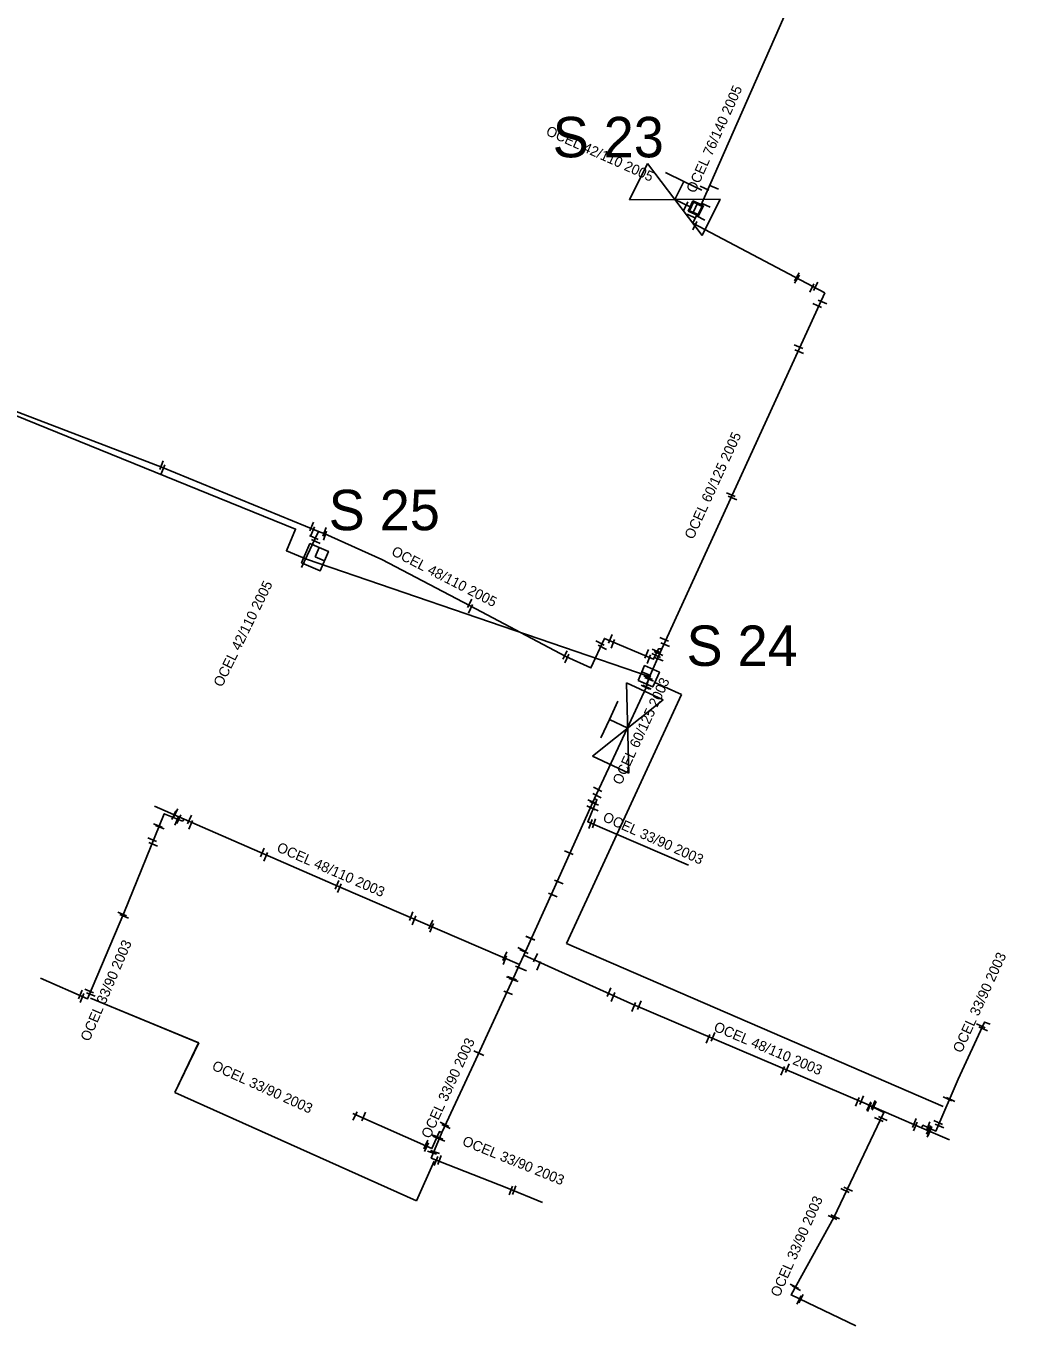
# Model space of a CAD drawing. Extents: x -642943 to -623314, y -1138561 to -1113539.
# Drawn here: x -642528.2 to -642454.9, y -1114727.3 to -1114630.8 of the extents above; entities that cross this region are included whole.
import ezdxf

# ---------------------------------------------------------------- set-up
doc = ezdxf.new("R2010")
doc.units = 0
for name, color, linetype in [('horkovod armatury', 7, 'Continuous'), ('horkovod dimenze', 7, 'Continuous'), ('horkovod předisol', 7, 'Continuous'), ('horkovod sváry', 7, 'Continuous'), ('horkovod trasa', 7, 'Continuous'), ('horkovod zrušený', 7, 'Continuous'), ('horkovod číslo šachty', 7, 'Continuous'), ('horkovod šachty', 7, 'Continuous')]:
    doc.layers.add(name, color=color, linetype=linetype)

# ---------------------------------------------------------------- blocks, each defined once
blk = doc.blocks.new('SPH')
at = {"layer": 'horkovod sváry'}
blk.add_line((0, -0.035), (0, 0.035), dxfattribs=at)
blk = doc.blocks.new('POINT_DISPLAY')
blk.add_line((0, 0), (0, 0))
blk = doc.blocks.new('SCH_01_80')
at = {"layer": 'horkovod armatury'}
for p, q in [((10, 5), (-10, -5)), ((-10, -5), (-10, 5)), ((-10, 5), (10, -5)), ((-5, 5), (0, 5)), ((0, 5), (0, 0)), ((5, 5), (0, 5)), ((10, -5), (10, 5))]:
    blk.add_line(p, q, dxfattribs=at)
blk = doc.blocks.new('SCH_01_81')
at = {"layer": 'horkovod armatury'}
for p, q in [((10, 5), (-10, -5)), ((-10, -5), (-10, 5)), ((-10, 5), (10, -5)), ((-5, 5), (0, 5)), ((0, 5), (0, 0)), ((5, 5), (0, 5)), ((10, -5), (10, 5))]:
    blk.add_line(p, q, dxfattribs=at)

msp = doc.modelspace()

# ---------------------------------------------------------------- linework, layer by layer
at = {"layer": 'horkovod předisol'}
for p, q in [((-642454.893, -1114591.306), (-642478.127, -1114644.119)), ((-642478.871, -1114644.233), (-642480.113, -1114643.661)), ((-642478.728, -1114645.418), (-642478.417, -1114644.764)), ((-642478.728, -1114645.418), (-642468.94, -1114650.595)), ((-642481.039, -1114677.009), (-642468.94, -1114650.595)), ((-642507.792, -1114670.989), (-642506.527, -1114668.312)), ((-642516.493, -1114689.666), (-642518.696, -1114688.698)), ((-642491.286, -1114699.747), (-642491.598, -1114700.431)), ((-642465.874, -1114710.767), (-642461.765, -1114712.55)), ((-642461.765, -1114712.55), (-642459.683, -1114713.452))]:
    msp.add_line(p, q, dxfattribs=at)
for points in [[(-642541.512, -1114655.175), (-642541.044, -1114655.374), (-642529.609, -1114659.156), (-642518.109, -1114663.552), (-642506.527, -1114668.312)], [(-642481.039, -1114677.009), (-642481.276, -1114677.008), (-642481.647, -1114677.783), (-642485.295, -1114676.24), (-642486.301, -1114678.427), (-642488.166, -1114677.596), (-642495.265, -1114673.835), (-642501.812, -1114670.396), (-642506.051, -1114668.474), (-642506.527, -1114668.312)], [(-642481.039, -1114677.009), (-642482, -1114679.201), (-642482.204, -1114679.876), (-642484.107, -1114683.987), (-642486.036, -1114688.124)], [(-642486.036, -1114688.124), (-642488.992, -1114694.714), (-642491.286, -1114699.747)], [(-642479.049, -1114693.072), (-642486.536, -1114689.846), (-642485.848, -1114688.211), (-642486.036, -1114688.124)], [(-642516.493, -1114689.666), (-642516.625, -1114689.793), (-642517.966, -1114689.256), (-642520.957, -1114696.639), (-642523.668, -1114702.992), (-642527.149, -1114701.46)], [(-642491.598, -1114700.431), (-642504.862, -1114694.736), (-642516.493, -1114689.666)], [(-642491.598, -1114700.431), (-642491.928, -1114701.156), (-642494.979, -1114707.807), (-642497.365, -1114712.905)], [(-642491.286, -1114699.747), (-642483.326, -1114703.34), (-642465.874, -1114710.767)], [(-642456.674, -1114704.863), (-642457.076, -1114704.707), (-642459.037, -1114708.954), (-642460.69, -1114712.793), (-642461.656, -1114712.368), (-642461.765, -1114712.55)], [(-642465.874, -1114710.767), (-642464.568, -1114711.416), (-642468.278, -1114719.209), (-642471.438, -1114724.953), (-642466.642, -1114727.262)], [(-642497.365, -1114712.905), (-642497.547, -1114712.832), (-642498.095, -1114714.092), (-642503.975, -1114711.491)], [(-642489.899, -1114718.098), (-642492.543, -1114717.02), (-642498.15, -1114714.804), (-642497.365, -1114712.905)]]:
    msp.add_lwpolyline(points, dxfattribs=at)
at = {"layer": 'horkovod trasa'}
for p, q in [((-642454.893, -1114591.306), (-642478.127, -1114644.119)), ((-642478.871, -1114644.233), (-642480.113, -1114643.661)), ((-642478.728, -1114645.418), (-642478.417, -1114644.764)), ((-642478.728, -1114645.418), (-642468.94, -1114650.595)), ((-642481.039, -1114677.009), (-642468.94, -1114650.595)), ((-642507.792, -1114670.989), (-642506.527, -1114668.312)), ((-642516.493, -1114689.666), (-642518.696, -1114688.698)), ((-642491.286, -1114699.747), (-642491.598, -1114700.431)), ((-642465.874, -1114710.767), (-642461.765, -1114712.55)), ((-642461.765, -1114712.55), (-642459.683, -1114713.452))]:
    msp.add_line(p, q, dxfattribs=at)
for points in [[(-642541.512, -1114655.175), (-642541.044, -1114655.374), (-642529.609, -1114659.156), (-642518.109, -1114663.552), (-642506.527, -1114668.312)], [(-642481.039, -1114677.009), (-642481.276, -1114677.008), (-642481.647, -1114677.783), (-642485.295, -1114676.24), (-642486.301, -1114678.427), (-642488.166, -1114677.596), (-642495.265, -1114673.835), (-642501.812, -1114670.396), (-642506.051, -1114668.474), (-642506.527, -1114668.312)], [(-642481.039, -1114677.009), (-642482, -1114679.201), (-642482.204, -1114679.876), (-642484.107, -1114683.987), (-642486.036, -1114688.124)], [(-642486.036, -1114688.124), (-642488.992, -1114694.714), (-642491.286, -1114699.747)], [(-642479.049, -1114693.072), (-642486.536, -1114689.846), (-642485.848, -1114688.211), (-642486.036, -1114688.124)], [(-642516.493, -1114689.666), (-642516.625, -1114689.793), (-642517.966, -1114689.256), (-642520.957, -1114696.639), (-642523.668, -1114702.992), (-642527.149, -1114701.46)], [(-642491.598, -1114700.431), (-642504.862, -1114694.736), (-642516.493, -1114689.666)], [(-642491.598, -1114700.431), (-642491.928, -1114701.156), (-642494.979, -1114707.807), (-642497.365, -1114712.905)], [(-642491.286, -1114699.747), (-642483.326, -1114703.34), (-642465.874, -1114710.767)], [(-642456.674, -1114704.863), (-642457.076, -1114704.707), (-642459.037, -1114708.954), (-642460.69, -1114712.793), (-642461.656, -1114712.368), (-642461.765, -1114712.55)], [(-642465.874, -1114710.767), (-642464.568, -1114711.416), (-642468.278, -1114719.209), (-642471.438, -1114724.953), (-642466.642, -1114727.262)], [(-642497.365, -1114712.905), (-642497.547, -1114712.832), (-642498.095, -1114714.092), (-642503.975, -1114711.491)], [(-642489.899, -1114718.098), (-642492.543, -1114717.02), (-642498.15, -1114714.804), (-642497.365, -1114712.905)]]:
    msp.add_lwpolyline(points, dxfattribs=at)
at = {"layer": 'horkovod zrušený'}
for p, q in [((-642481.564, -1114679.524), (-642479.578, -1114680.405)), ((-642481.562, -1114679.524), (-642479.576, -1114680.405)), ((-642488.101, -1114698.891), (-642479.578, -1114680.405)), ((-642488.099, -1114698.891), (-642479.576, -1114680.405)), ((-642460.162, -1114710.983), (-642488.101, -1114698.891)), ((-642460.16, -1114710.983), (-642488.099, -1114698.891)), ((-642515.416, -1114706.26), (-642523.442, -1114702.948)), ((-642515.414, -1114706.26), (-642523.44, -1114702.948)), ((-642517.195, -1114709.936), (-642515.416, -1114706.26)), ((-642517.193, -1114709.936), (-642515.414, -1114706.26)), ((-642499.244, -1114717.972), (-642517.195, -1114709.936)), ((-642499.242, -1114717.972), (-642517.193, -1114709.936)), ((-642499.244, -1114717.972), (-642497.943, -1114715.024)), ((-642499.242, -1114717.972), (-642497.941, -1114715.024))]:
    msp.add_line(p, q, dxfattribs=at)
msp.add_lwpolyline([(-642481.964, -1114679.064), (-642507.4, -1114670.368), (-642508.906, -1114669.737), (-642508.224, -1114668.132), (-642541.216, -1114654.753), (-642541.842, -1114656.168)], dxfattribs=at)
at = {"layer": 'horkovod šachty'}
for p, q in [((-642479.08, -1114644.539), (-642478.722, -1114643.768)), ((-642477.951, -1114644.126), (-642478.722, -1114643.768)), ((-642477.951, -1114644.126), (-642478.309, -1114644.897)), ((-642478.309, -1114644.897), (-642479.08, -1114644.539)), ((-642506.766, -1114670.184), (-642506.47, -1114669.495)), ((-642506.47, -1114669.495), (-642505.781, -1114669.791)), ((-642506.077, -1114670.48), (-642506.766, -1114670.184)), ((-642506.077, -1114670.48), (-642505.781, -1114669.791)), ((-642482.803, -1114679.356), (-642482.517, -1114678.717)), ((-642482.517, -1114678.717), (-642481.878, -1114679.003)), ((-642481.878, -1114679.003), (-642482.164, -1114679.642)), ((-642482.803, -1114679.356), (-642482.164, -1114679.642))]:
    msp.add_line(p, q, dxfattribs=at)
for points in [[(-642478.345, -1114644.797), (-642478.98, -1114644.503), (-642478.686, -1114643.868), (-642478.051, -1114644.162), (-642478.345, -1114644.797)], [(-642507.159, -1114669.199), (-642505.781, -1114669.791), (-642506.393, -1114671.215), (-642507.771, -1114670.623), (-642507.159, -1114669.199)], [(-642482.803, -1114679.356), (-642482.313, -1114678.261), (-642481.218, -1114678.751), (-642481.708, -1114679.846), (-642482.803, -1114679.356)]]:
    msp.add_lwpolyline(points, dxfattribs=at)

# ---------------------------------------------------------------- block references
at = {"layer": 'horkovod armatury'}
for name, p, xscale, yscale, rotation in [('SCH_01_80', (-642480.07, -1114643.675), 0.3000111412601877, 0.3000111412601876, -26.215060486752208), ('SCH_01_81', (-642483.565, -1114682.895), 0.30001592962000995, 0.30001592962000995, 65.01802757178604)]:
    msp.add_blockref(name, p, dxfattribs=dict(at, xscale=xscale, yscale=yscale, rotation=rotation))
at = {"layer": 'horkovod sváry'}
for p, xscale, yscale, rotation in [((-642477.872, -1114642.83), 9.999993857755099, 9.999993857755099, 65.85091524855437), ((-642477.142, -1114642.77), 10.000006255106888, 10.000006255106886, 65.47525117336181), ((-642479.252, -1114644.15), 10.000001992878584, 10.000001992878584, -26.355169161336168), ((-642478.402, -1114644.01), 10.00000674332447, 10.000006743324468, 63.57574493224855), ((-642478.542, -1114644.27), 10.000024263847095, 10.000024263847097, -25.126755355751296), ((-642477.762, -1114644.1), 9.999994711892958, 9.999994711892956, 64.70448499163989), ((-642478.852, -1114644.91), 9.999991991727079, 9.999991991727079, 63.034273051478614), ((-642478.582, -1114645.62), 10.00000571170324, 10.000005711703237, -25.777165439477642), ((-642478.162, -1114645.04), 9.999999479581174, 9.999999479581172, 61.68832977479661), ((-642477.772, -1114645.82), 9.999995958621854, 9.999995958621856, -27.331219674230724), ((-642471.012, -1114649.41), 9.999987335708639, 9.999987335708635, -30.90441009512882), ((-642471.002, -1114649.59), 9.999999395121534, 9.999999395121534, -30.579352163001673), ((-642469.902, -1114650.24), 9.999991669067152, 9.999991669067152, -26.664682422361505), ((-642469.612, -1114650.12), 9.999976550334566, 9.999976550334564, -26.565051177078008), ((-642469.102, -1114651.28), 10.00001858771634, 10.000018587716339, 66.12465915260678), ((-642469.512, -1114651.54), 9.999981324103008, 9.99998132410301, 65.66976222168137), ((-642470.892, -1114654.59), 9.99999110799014, 9.99999110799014, 65.93129131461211), ((-642470.832, -1114654.97), 9.999973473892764, 9.999973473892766, 66.63734846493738), ((-642518.172, -1114663.39), 9.999996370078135, 9.999996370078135, -22.16239244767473), ((-642518.062, -1114663.7), 9.999994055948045, 9.999994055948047, -21.167921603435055), ((-642475.902, -1114665.57), 10.00000254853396, 10.00000254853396, 66.05048709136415), ((-642475.792, -1114665.82), 9.999980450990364, 9.999980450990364, 66.29513748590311), ((-642507.022, -1114667.93), 9.99999365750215, 9.999993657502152, -23.533895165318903), ((-642506.862, -1114668.76), 10.000018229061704, 10.000018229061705, 64.93244690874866), ((-642506.952, -1114668.28), 9.999978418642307, 9.999978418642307, -23.43997032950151), ((-642506.072, -1114668.33), 10.000004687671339, 10.00000468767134, 159.3159859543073), ((-642506.042, -1114668.61), 10.000009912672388, 10.000009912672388, 160.62461004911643), ((-642506.722, -1114669.04), 10.000020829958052, 10.000020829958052, 64.79423277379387), ((-642495.292, -1114673.64), 9.99998530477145, 9.99998530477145, -28.43391609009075), ((-642495.232, -1114674.05), 10.000000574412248, 10.000000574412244, -24.545880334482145), ((-642484.862, -1114676.28), 10.000002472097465, 10.000002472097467, -22.57957744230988), ((-642484.672, -1114676.64), 10.000002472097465, 10.000002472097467, -22.57957744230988), ((-642480.852, -1114676.32), 10.000001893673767, 10.000001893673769, 66.76378386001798), ((-642488.222, -1114677.47), 9.999987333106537, 9.999987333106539, -25.125675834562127), ((-642485.622, -1114676.58), 9.999976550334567, 9.99997655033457, 63.43494882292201), ((-642485.452, -1114676.9), 9.999991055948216, 9.999991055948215, 64.1335777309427), ((-642482.162, -1114677.39), 10.000011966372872, 10.000011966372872, -23.198450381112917), ((-642481.442, -1114677.18), 9.999985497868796, 9.999985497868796, 66.88331719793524), ((-642481.292, -1114677.36), 9.999985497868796, 9.999985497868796, 66.88331719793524), ((-642480.782, -1114676.7), 10.00001820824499, 10.00001820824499, 67.67940866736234), ((-642488.092, -1114677.74), 9.999980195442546, 9.999980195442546, -24.078379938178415), ((-642482.002, -1114677.78), 10.000015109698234, 10.000015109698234, -21.047471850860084), ((-642481.452, -1114677.51), 10.000011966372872, 10.00001196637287, 66.80154961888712), ((-642481.252, -1114677.79), 10.000015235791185, 10.000015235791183, 68.73739290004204), ((-642482.042, -1114679.16), 9.999995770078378, 9.999995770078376, 67.96171799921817), ((-642481.972, -1114679.28), 10.000007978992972, 10.000007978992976, 68.54629491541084), ((-642482.261, -1114679.85), 10.000019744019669, 10.00001974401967, -115.41295379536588), ((-642482.131, -1114679.86), 10.000026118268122, 10.000026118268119, -115.39934945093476), ((-642485.841, -1114687.9), 9.999977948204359, 9.999977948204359, 62.89824429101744), ((-642485.791, -1114687.45), 9.999978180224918, 9.999978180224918, 63.012078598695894), ((-642517.121, -1114689.19), 9.999971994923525, 9.999971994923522, -26.130964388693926), ((-642486.291, -1114688.82), 10.000019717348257, 10.000019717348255, 64.76857237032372), ((-642486.211, -1114688.35), 9.999970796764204, 9.999970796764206, -113.40160878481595), ((-642486.081, -1114688.89), 9.99995798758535, 9.999957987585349, 63.39640871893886), ((-642486.051, -1114688.47), 9.99998664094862, 9.999986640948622, 67.40535839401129), ((-642517.261, -1114689.36), 9.99999640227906, 9.999996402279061, -25.118873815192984), ((-642517.051, -1114689.78), 10.000015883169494, 10.000015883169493, -24.37144114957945), ((-642516.891, -1114689.66), 9.999983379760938, 9.999983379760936, -23.96240770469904), ((-642516.101, -1114689.68), 9.999997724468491, 9.999997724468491, -24.24677177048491), ((-642516.011, -1114690.08), 9.999998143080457, 9.999998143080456, -23.25306712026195), ((-642486.331, -1114690.01), 10.000000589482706, 10.000000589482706, 159.94381376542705), ((-642486.071, -1114689.97), 10.000014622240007, 10.000014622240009, 160.08096920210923), ((-642518.441, -1114690.13), 10.000010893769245, 10.000010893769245, -111.1000918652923), ((-642518.291, -1114690.24), 9.9999930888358, 9.9999930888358, -110.36268632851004), ((-642518.871, -1114691.18), 10.000004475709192, 10.000004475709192, 67.30739999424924), ((-642518.791, -1114691.52), 10.000023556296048, 10.000023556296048, 68.04609305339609), ((-642510.681, -1114692.12), 10.000002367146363, 10.000002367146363, -23.695191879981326), ((-642510.431, -1114692.46), 9.999995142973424, 9.999995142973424, -22.75394476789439), ((-642487.931, -1114692.14), 10.000015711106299, 10.000015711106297, 65.7231314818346), ((-642505.151, -1114694.53), 10.000019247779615, 10.000019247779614, -22.5902291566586), ((-642504.971, -1114694.78), 9.999985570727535, 9.999985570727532, -22.841949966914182), ((-642488.681, -1114694.31), 9.99998866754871, 9.99998866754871, 66.3222546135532), ((-642489.121, -1114695.28), 9.999989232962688, 9.999989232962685, 65.92281212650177), ((-642521.091, -1114696.7), 10.000012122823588, 10.000012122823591, 67.49266500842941), ((-642499.641, -1114696.86), 9.99999715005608, 9.999997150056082, -22.083764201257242), ((-642520.941, -1114696.86), 10.000002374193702, 10.0000023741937, 67.4426699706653), ((-642499.431, -1114697.16), 10.00001418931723, 10.000014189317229, -22.35002214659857), ((-642498.181, -1114697.46), 10.000001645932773, 10.000001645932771, -23.3919389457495), ((-642498.121, -1114697.71), 10.000011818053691, 10.00001181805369, -22.546329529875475), ((-642490.811, -1114698.47), 10.000013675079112, 10.00001367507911, 66.98372219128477), ((-642490.791, -1114698.49), 10.0000161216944, 10.000016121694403, 67.19546511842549), ((-642492.691, -1114699.82), 9.999986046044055, 9.999986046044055, -23.45012987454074), ((-642491.411, -1114699.34), 9.999991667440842, 9.999991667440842, -116.84485486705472), ((-642491.261, -1114699.48), 9.999997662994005, 9.999997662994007, 64.16531851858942), ((-642492.691, -1114700.11), 9.999990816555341, 9.999990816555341, -22.24914712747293), ((-642490.411, -1114699.93), 10.00002412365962, 10.000024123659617, 153.04214954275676), ((-642490.171, -1114700.54), 9.999985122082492, 9.999985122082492, 156.1026894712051), ((-642492.231, -1114701.47), 9.999981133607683, 9.99998113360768, 71.07813901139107), ((-642492.151, -1114701.45), 9.999999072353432, 9.999999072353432, 70.05851654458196), ((-642491.581, -1114700.69), 10.000027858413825, 10.000027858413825, 66.638645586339), ((-642491.401, -1114700.76), 9.99997643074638, 9.999976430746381, 67.16642347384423), ((-642524.198, -1114702.656), 9.99998479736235, 9.999984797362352, 156.96364858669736), ((-642523.545, -1114702.403), 10.000012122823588, 10.000012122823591, 67.49266500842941), ((-642492.031, -1114701.59), 9.999996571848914, 9.999996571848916, 71.97720750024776), ((-642484.951, -1114702.49), 9.999986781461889, 9.999986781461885, -23.425991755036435), ((-642524.079, -1114702.923), 10.00000528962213, 10.00000528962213, 158.3047146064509), ((-642523.424, -1114702.662), 10.000012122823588, 10.000012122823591, 67.49266500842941), ((-642492.431, -1114702.54), 9.999997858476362, 9.999997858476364, 67.3227104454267), ((-642484.661, -1114702.85), 10.00001896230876, 10.00001896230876, -21.5041423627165), ((-642483.131, -1114703.59), 10.000005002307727, 10.000005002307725, -22.47934088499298), ((-642482.711, -1114703.45), 9.999990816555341, 9.999990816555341, -22.24914712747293), ((-642457.351, -1114704.99), 9.999983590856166, 9.999983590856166, -113.70689436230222), ((-642457.191, -1114705.21), 10.000015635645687, 10.000015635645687, 65.66867986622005), ((-642477.611, -1114705.95), 9.999972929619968, 9.999972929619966, -23.0961181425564), ((-642477.241, -1114705.8), 9.999990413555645, 9.999990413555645, -22.693790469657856), ((-642494.671, -1114706.99), 10.000020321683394, 10.00002032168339, 65.84601245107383), ((-642494.571, -1114707.04), 9.999978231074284, 9.999978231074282, 65.7827289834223), ((-642472.071, -1114708.32), 10.000000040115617, 10.000000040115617, -22.80775737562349), ((-642471.721, -1114708.13), 9.999977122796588, 9.99997712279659, -22.24543179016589), ((-642466.531, -1114710.62), 10.000002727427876, 10.000002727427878, -22.421320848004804), ((-642466.201, -1114710.5), 10.000017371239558, 10.000017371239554, -21.558641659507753), ((-642465.671, -1114710.96), 10.00002310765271, 10.00002310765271, -23.608341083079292), ((-642465.641, -1114711.03), 9.999994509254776, 9.999994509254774, -22.653010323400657), ((-642465.331, -1114710.84), 9.999987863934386, 9.999987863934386, -24.25703927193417), ((-642465.271, -1114710.92), 10.000001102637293, 10.000001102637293, -23.62936245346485), ((-642459.831, -1114710.4), 10.00001432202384, 10.000014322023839, 64.2264137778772), ((-642459.601, -1114710.46), 10.000004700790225, 10.000004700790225, 63.94933839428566), ((-642503.806, -1114711.684), 9.999978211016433, 9.999978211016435, -26.175829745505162), ((-642503.177, -1114711.723), 10.000007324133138, 10.000007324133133, -22.959488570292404), ((-642464.921, -1114711.94), 9.999989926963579, 9.999989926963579, 66.94858416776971), ((-642464.621, -1114711.86), 9.999995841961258, 9.999995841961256, 65.67799825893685), ((-642462.291, -1114712.2), 9.999979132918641, 9.99997913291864, -21.671800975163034), ((-642460.521, -1114712.17), 9.999987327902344, 9.999987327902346, -115.0835425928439), ((-642497.161, -1114712.3), 10.00000698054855, 10.000006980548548, 64.16949433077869), ((-642497.061, -1114712.46), 9.999987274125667, 9.999987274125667, 64.3140052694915), ((-642462.211, -1114712.46), 9.999989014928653, 9.999989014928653, -22.08435897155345), ((-642461.251, -1114712.71), 9.999997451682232, 9.999997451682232, -24.850423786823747), ((-642461.261, -1114712.43), 9.99998241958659, 9.999982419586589, -21.991115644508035), ((-642461.211, -1114712.92), 9.999997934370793, 9.999997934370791, -22.931987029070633), ((-642461.133, -1114712.792), 9.999976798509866, 9.999976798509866, -22.710886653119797), ((-642460.431, -1114712.42), 10.000002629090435, 10.000002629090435, -114.04267512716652), ((-642498.551, -1114713.79), 10.0000062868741, 10.0000062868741, -26.382851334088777), ((-642498.501, -1114713.99), 9.999992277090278, 9.99999227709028, -26.820036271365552), ((-642497.781, -1114713.21), 9.999996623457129, 9.99999662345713, -113.471044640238), ((-642497.701, -1114713.3), 10.000022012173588, 10.000022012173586, -112.8905079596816), ((-642497.621, -1114713.27), 9.999991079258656, 9.999991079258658, -113.54321424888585), ((-642497.471, -1114713.42), 9.999999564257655, 9.99999956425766, 67.26255617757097), ((-642498.091, -1114714.4), 10.000006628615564, 10.000006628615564, -109.17895324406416), ((-642497.871, -1114714.35), 9.999995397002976, 9.999995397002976, -109.23067823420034), ((-642497.801, -1114715.02), 9.999986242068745, 9.999986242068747, -21.53203526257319), ((-642497.531, -1114714.95), 10.000016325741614, 10.000016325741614, -19.983174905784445), ((-642492.001, -1114717.19), 9.999997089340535, 9.999997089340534, -21.447709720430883), ((-642492.241, -1114717.2), 10.000009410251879, 10.000009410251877, -21.94157058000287), ((-642467.441, -1114717.21), 9.999994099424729, 9.999994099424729, -114.81162684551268), ((-642467.201, -1114717.1), 9.999992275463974, 9.999992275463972, -115.17282186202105), ((-642468.361, -1114719.2), 10.00000452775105, 10.00000452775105, 64.95214335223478), ((-642468.161, -1114719.16), 10.00002577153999, 10.000025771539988, 64.86882825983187), ((-642471.201, -1114724.32), 10.00001023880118, 10.00001023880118, 60.688376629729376), ((-642471.051, -1114724.46), 10.000003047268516, 10.000003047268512, 61.28420218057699), ((-642470.851, -1114725.34), 10.00001207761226, 10.000012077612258, -26.7177791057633), ((-642470.701, -1114725.24), 10.00000261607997, 10.000002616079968, -25.989209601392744)]:
    msp.add_blockref('SPH', p, dxfattribs=dict(at, xscale=xscale, yscale=yscale, rotation=rotation))
at = {"layer": 'horkovod šachty'}
for p in [(-642478.516, -1114644.332), (-642506.28, -1114669.99), (-642482.34, -1114679.18)]:
    msp.add_blockref('POINT_DISPLAY', p, dxfattribs=at)

# ---------------------------------------------------------------- texts
at = {"layer": 'horkovod dimenze'}
for s, height, rotation, p in [('OCEL 76/140 2005', 0.75, 65.74285, (-642478.57, -1114643.251)), ('OCEL 42/110 2005', 0.75, 335.8259, (-642489.697, -1114638.853)), ('OCEL 60/125 2005', 0.74999, 65.27558, (-642478.708, -1114668.948)), ('OCEL 48/110 2005', 0.75, 332.86308, (-642501.169, -1114670.021)), ('OCEL 42/110 2005', 0.75, 63.87616, (-642513.683, -1114679.908)), ('OCEL 60/125 2003', 0.75, 65.08637, (-642484.051, -1114687.166)), ('OCEL 33/90 2003', 0.75, 335.86743, (-642485.486, -1114689.76)), ('OCEL 48/110 2003', 0.75, 336.4522, (-642509.68, -1114692.019)), ('OCEL 33/90 2003', 0.75, 66.7178, (-642523.535, -1114706.198)), ('OCEL 33/90 2003', 0.75, 65.37279, (-642458.788, -1114707.055)), ('OCEL 48/110 2003', 0.75, 337.11532, (-642477.244, -1114705.335)), ('OCEL 33/90 2003', 0.75, 65.3255, (-642498.247, -1114713.408)), ('OCEL 33/90 2003', 0.74999, 335.69067, (-642514.489, -1114708.212)), ('OCEL 33/90 2003', 0.75, 337.94894, (-642495.907, -1114713.819)), ('OCEL 33/90 2003', 0.74999, 66.12212, (-642472.315, -1114725.171))]:
    msp.add_text(s, height=height, rotation=rotation, dxfattribs=at).set_placement(p)
at = {"layer": 'horkovod číslo šachty'}
for s, p in [('S 23', (-642489.135, -1114640.545)), ('S 25', (-642505.761, -1114668.214)), ('S 24', (-642479.2, -1114678.283))]:
    msp.add_text(s, height=3, dxfattribs=at).set_placement(p)

doc.saveas('drawing.dxf')
